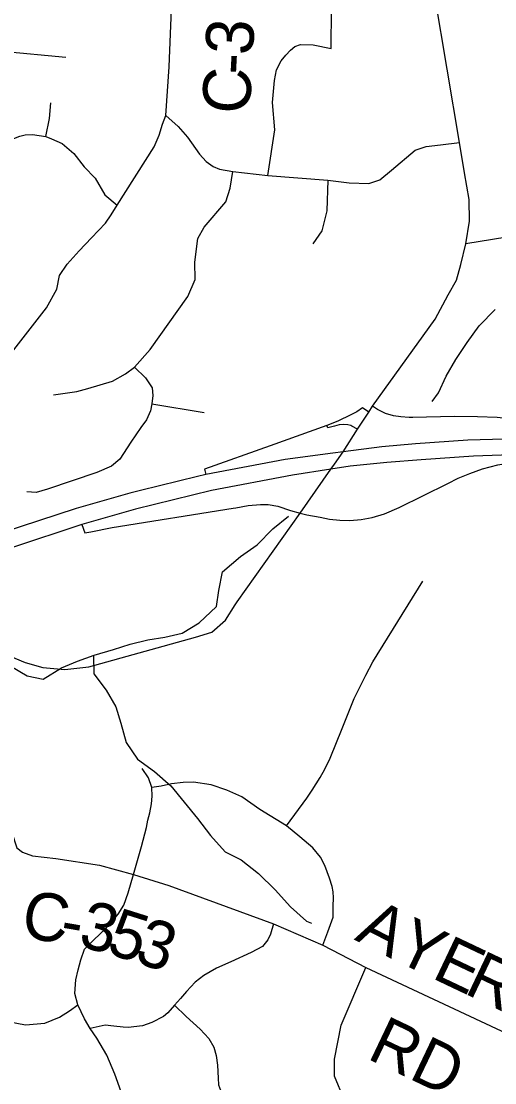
# Model space of a CAD drawing. Extents: x 0 to 34, y 0 to 22.
# Drawn here: x 4.378 to 4.659, y 14.941 to 15.572 of the extents above; entities that cross this region are included whole.
import ezdxf

# ---------------------------------------------------------------- set-up
doc = ezdxf.new("R2010")
doc.units = 0
for name, color, linetype in [('GM_X_County_Road', 7, 'Continuous'), ('GM_X_County_Road_Text', 7, 'Continuous'), ('GM_X_Interchange_Ramps', 7, 'Continuous'), ('GM_X_Interstate_Route', 7, 'Continuous'), ('GM_X_Minor_River', 7, 'Continuous'), ('GM_X_Township_Road', 7, 'Continuous')]:
    doc.layers.add(name, color=color, linetype=linetype)

msp = doc.modelspace()

# ---------------------------------------------------------------- linework, layer by layer
at = {"layer": 'GM_X_County_Road'}
for points in [[(4.58636, 15.34346), (4.62353, 15.39501), (4.63125, 15.40948), (4.63619, 15.41828), (4.63887, 15.42752), (4.64191, 15.43982), (4.644, 15.45322), (4.64372, 15.46613), (4.64105, 15.48195), (4.63805, 15.49993), (4.6235, 15.58731), (4.62098, 15.60179), (4.62045, 15.61205), (4.62202, 15.62283), (4.62234, 15.62507), (4.62662, 15.64), (4.63547, 15.67443), (4.63694, 15.68166), (4.63868, 15.69117), (4.64083, 15.70095), (4.64577, 15.79174)], [(4.32908, 15.27861), (4.33369, 15.28732), (4.33665, 15.29275), (4.35095, 15.32514), (4.3544, 15.33747), (4.35802, 15.35407), (4.36131, 15.36016), (4.36792, 15.36975), (4.39275, 15.40182), (4.39888, 15.41288), (4.40058, 15.421), (4.40509, 15.42773), (4.41229, 15.43573), (4.41949, 15.44335), (4.42784, 15.45207), (4.43113, 15.45695), (4.4348, 15.46268), (4.45669, 15.49735), (4.45973, 15.50433), (4.46176, 15.51093), (4.4636, 15.51613), (4.46561, 15.54497), (4.46699, 15.57918)], [(4.71148, 15.46615), (4.71075, 15.46539), (4.70672, 15.46148), (4.70073, 15.45671), (4.694, 15.4523), (4.68593, 15.44864), (4.67345, 15.44497), (4.64191, 15.43982)], [(4.56373, 15.30892), (4.56892, 15.31633), (4.5775, 15.32974), (4.58424, 15.33977), (4.58636, 15.34346)], [(4.54337, 15.27986), (4.56171, 15.30604), (4.56373, 15.30892)], [(4.50488, 15.22542), (4.50598, 15.22715), (4.54337, 15.27986)], [(4.32193, 15.20437), (4.32415, 15.20742), (4.32695, 15.21087), (4.33566, 15.20972), (4.38005, 15.19115), (4.39057, 15.18802), (4.40372, 15.18687), (4.41786, 15.18852), (4.48132, 15.2062), (4.49102, 15.20907), (4.49908, 15.2163), (4.50488, 15.22542)], [(4.31741, 15.19756), (4.3442, 15.17748), (4.34773, 15.17417), (4.35138, 15.1682), (4.35443, 15.16053), (4.37218, 15.09005), (4.37522, 15.08099), (4.3785, 15.0784), (4.38451, 15.07627), (4.3984, 15.07474), (4.42425, 15.07063), (4.44456, 15.06505), (4.46552, 15.0586), (4.52756, 15.03587), (4.55688, 15.0232), (4.58247, 15.0098), (4.70295, 14.95352)]]:
    msp.add_lwpolyline(points, dxfattribs=at)
at = {"layer": 'GM_X_Interchange_Ramps'}
for points in [[(4.60816, 15.33671), (4.60322, 15.33702), (4.59878, 15.3377), (4.5942, 15.33898), (4.58935, 15.34131), (4.58636, 15.34346)], [(4.58424, 15.33977), (4.58054, 15.34242), (4.577, 15.34008), (4.57355, 15.33822), (4.5659, 15.33436), (4.5593, 15.33196), (4.52566, 15.31974), (4.48672, 15.30597), (4.48735, 15.30268)], [(4.71588, 15.32379), (4.71581, 15.32902), (4.70754, 15.33007), (4.6918, 15.33238), (4.68088, 15.33427), (4.66975, 15.33574), (4.66052, 15.33658), (4.64876, 15.337), (4.63491, 15.33721), (4.61035, 15.33658), (4.60816, 15.33671)], [(4.5775, 15.32974), (4.57405, 15.33151), (4.57358, 15.33184), (4.57166, 15.33226), (4.56911, 15.33244), (4.56667, 15.33224), (4.56384, 15.33153), (4.55985, 15.33045), (4.5593, 15.33196)], [(4.54337, 15.27986), (4.54738, 15.27883), (4.55536, 15.27736), (4.56081, 15.27631), (4.5669, 15.27569), (4.57299, 15.27547), (4.57971, 15.27611), (4.58621, 15.27716), (4.59356, 15.27946), (4.60217, 15.28324), (4.63113, 15.29752), (4.63722, 15.30067), (4.64415, 15.3034), (4.6517, 15.30613), (4.66073, 15.30844), (4.66891, 15.30991), (4.6771, 15.31075), (4.6798, 15.31082), (4.67967, 15.31478)], [(4.4138, 15.27309), (4.41558, 15.26807), (4.41913, 15.26875), (4.43172, 15.27127), (4.50359, 15.28278)], [(4.50359, 15.28278), (4.50519, 15.28303), (4.51254, 15.28429), (4.51988, 15.28492), (4.5245, 15.28492), (4.53017, 15.28387), (4.53772, 15.28135), (4.54337, 15.27986)]]:
    msp.add_lwpolyline(points, dxfattribs=at)
at = {"layer": 'GM_X_Interstate_Route'}
msp.add_line((4.4825, 15.30149), (4.44856, 15.29319), dxfattribs=at)
for points in [[(4.9119, 15.30056), (4.91141, 15.30065), (4.8779, 15.30659), (4.84056, 15.31304), (4.81062, 15.31709), (4.78222, 15.32017), (4.75842, 15.32203), (4.7434, 15.32302), (4.71588, 15.32379), (4.67936, 15.32422), (4.64295, 15.32313), (4.61202, 15.32104), (4.59195, 15.31918), (4.56892, 15.31633), (4.56287, 15.31551)], [(4.67967, 15.31478), (4.64629, 15.31366), (4.61537, 15.31158), (4.59497, 15.30997), (4.57304, 15.30777), (4.56171, 15.30604), (4.53888, 15.30238), (4.49069, 15.29321), (4.44561, 15.28219), (4.4138, 15.27309), (4.37202, 15.25919)], [(4.56287, 15.31551), (4.5346, 15.31172), (4.48735, 15.30268), (4.4825, 15.30149)], [(4.44856, 15.29319), (4.44226, 15.29165), (4.41046, 15.28255), (4.36637, 15.26807), (4.32591, 15.25393), (4.26548, 15.23276), (4.22315, 15.21796), (4.20593, 15.21247), (4.1885, 15.20787), (4.17238, 15.20414), (4.15538, 15.20118), (4.13739, 15.19932), (4.11853, 15.19778), (4.09726, 15.19767), (4.08004, 15.19833), (4.06129, 15.19997), (4.04352, 15.20282), (4.0206, 15.20732), (4.00382, 15.21193), (3.98014, 15.21949), (3.95458, 15.23035), (3.84744, 15.27904)]]:
    msp.add_lwpolyline(points, dxfattribs=at)
at = {"layer": 'GM_X_Minor_River'}
for points in [[(4.62192, 15.34617), (4.62564, 15.35134), (4.63021, 15.36122), (4.63591, 15.3711), (4.64257, 15.38118), (4.6498, 15.39106), (4.65931, 15.40075)], [(4.37156, 15.18882), (4.38126, 15.18312), (4.39077, 15.18122), (4.40161, 15.18787), (4.41112, 15.19187), (4.4212, 15.19548), (4.43261, 15.1989), (4.4425, 15.20194), (4.45296, 15.2046), (4.46304, 15.20612), (4.47331, 15.20859), (4.48339, 15.21467), (4.49366, 15.22437), (4.49518, 15.23387), (4.49727, 15.2449), (4.50792, 15.25402), (4.518, 15.26105), (4.52713, 15.27056), (4.53659, 15.27802)], [(4.42074, 15.19531), (4.42082, 15.18426), (4.42824, 15.17456), (4.43394, 15.16468), (4.43699, 15.15498), (4.44003, 15.14357), (4.44688, 15.13369), (4.45696, 15.12627), (4.46666, 15.11791), (4.47465, 15.10821), (4.48245, 15.09851), (4.49025, 15.08824), (4.49881, 15.07855), (4.50832, 15.07379), (4.51878, 15.06581), (4.52867, 15.05611), (4.53761, 15.04584), (4.54712, 15.03747), (4.55016, 15.03633)]]:
    msp.add_lwpolyline(points, dxfattribs=at)
at = {"layer": 'GM_X_Township_Road'}
msp.add_line((4.45536, 15.34482), (4.48651, 15.33961), dxfattribs=at)
for points in [[(4.52433, 15.48047), (4.52843, 15.50749), (4.52695, 15.52374), (4.52817, 15.53691), (4.52948, 15.54319), (4.53223, 15.54845), (4.53498, 15.55189), (4.53774, 15.55483), (4.54035, 15.55696), (4.5437, 15.55823), (4.55107, 15.55807), (4.56193, 15.55577), (4.56218, 15.60281)], [(4.36533, 15.55429), (4.36643, 15.55419), (4.40426, 15.55073)], [(4.39235, 15.50365), (4.39457, 15.51423), (4.39544, 15.5236)], [(4.30327, 15.5181), (4.31173, 15.48367), (4.31385, 15.4806), (4.31754, 15.48085), (4.32147, 15.48187), (4.34317, 15.48733), (4.35561, 15.49354), (4.36424, 15.49786), (4.37147, 15.50154), (4.37705, 15.5037), (4.38023, 15.50446), (4.38441, 15.50471), (4.39235, 15.50365), (4.39576, 15.5022), (4.40212, 15.49942), (4.40897, 15.49338), (4.41525, 15.48555), (4.42172, 15.47882), (4.42744, 15.46893), (4.4348, 15.46268)], [(4.4636, 15.51613), (4.4709, 15.50954), (4.47661, 15.50325), (4.48372, 15.49317), (4.48768, 15.48867), (4.49178, 15.48568), (4.49552, 15.48422), (4.50345, 15.48282), (4.52433, 15.48047), (4.55986, 15.47771), (4.5726, 15.4761), (4.58418, 15.47566), (4.59078, 15.47786), (4.59763, 15.48349), (4.61182, 15.49547), (4.61818, 15.49767), (4.62674, 15.49865), (4.63805, 15.49993)], [(4.39692, 15.35014), (4.41087, 15.35204), (4.41735, 15.35382), (4.43194, 15.35826), (4.43981, 15.36258), (4.44507, 15.36655), (4.45428, 15.37704), (4.47674, 15.40852), (4.48106, 15.41854), (4.48091, 15.42891), (4.48258, 15.44291), (4.48638, 15.44964), (4.49933, 15.46474), (4.50186, 15.47286), (4.50345, 15.48282)], [(4.55986, 15.47771), (4.55921, 15.45945), (4.5573, 15.4515), (4.55635, 15.44752), (4.55097, 15.43981)], [(4.44507, 15.36655), (4.45161, 15.36017), (4.45546, 15.35422), (4.45594, 15.34977), (4.45536, 15.34482), (4.45453, 15.3405), (4.45212, 15.33529), (4.44878, 15.33068), (4.44289, 15.32193), (4.43638, 15.31182), (4.43143, 15.30763), (4.42268, 15.30395), (4.39336, 15.29405), (4.38663, 15.29215), (4.38118, 15.29253)], [(4.55048, 15.11533), (4.55526, 15.12271), (4.55803, 15.12778), (4.56122, 15.13434), (4.56845, 15.15183), (4.57551, 15.1697), (4.58247, 15.18358), (4.58664, 15.19146), (4.6162, 15.23936)], [(4.44456, 15.06505), (4.44923, 15.08183), (4.45212, 15.09302), (4.45296, 15.09743), (4.45417, 15.10177), (4.45509, 15.10711), (4.45554, 15.11167), (4.45539, 15.11677), (4.45334, 15.12256), (4.44968, 15.12819)], [(4.55688, 15.0232), (4.55978, 15.03112), (4.56297, 15.0398), (4.56297, 15.04635), (4.56328, 15.05122), (4.56297, 15.05487), (4.56236, 15.05792), (4.56084, 15.06294), (4.5581, 15.07056), (4.55551, 15.07543), (4.55094, 15.08107), (4.54318, 15.08761), (4.53525, 15.09403), (4.5195, 15.10385), (4.50886, 15.11132), (4.49986, 15.11525), (4.49057, 15.11845), (4.48006, 15.11997), (4.47389, 15.11982), (4.46697, 15.11898), (4.46095, 15.11769), (4.45539, 15.11677)], [(4.53525, 15.09403), (4.54739, 15.11056), (4.55048, 15.11533)], [(4.43821, 14.93331), (4.4333, 14.94662), (4.42859, 14.95788), (4.42265, 14.96792), (4.41876, 14.97365), (4.41528, 14.97939), (4.41147, 14.98775), (4.40954, 14.99454), (4.41016, 15.00253), (4.41159, 15.00847), (4.41323, 15.01441), (4.4154, 15.02081), (4.42088, 15.02633), (4.42807, 15.03299), (4.43529, 15.04155), (4.43872, 15.04688), (4.44131, 15.05419), (4.44456, 15.06505)], [(4.52756, 15.03587), (4.52582, 15.02967), (4.52422, 15.02632), (4.52102, 15.02229), (4.51432, 15.01886), (4.50222, 15.0133), (4.49384, 15.00942), (4.48625, 15.00514), (4.48105, 15.00127), (4.47603, 14.99564), (4.47245, 14.99145), (4.46887, 14.98749), (4.46491, 14.98294), (4.46225, 14.98078), (4.45539, 14.97721), (4.44976, 14.97524), (4.44131, 14.97424), (4.43831, 14.97451)], [(4.57443, 14.89953), (4.575, 14.90585), (4.57558, 14.91101), (4.5765, 14.91701), (4.56955, 14.93139), (4.56392, 14.9453), (4.56392, 14.95544), (4.56776, 14.9757), (4.58247, 15.0098)], [(4.32701, 14.9972), (4.33725, 14.99618), (4.34626, 14.9929), (4.3522, 14.98737), (4.3606, 14.98144), (4.36899, 14.97795), (4.38026, 14.97591), (4.39173, 14.97673), (4.40052, 14.98031), (4.40647, 14.9841), (4.41147, 14.98775)], [(4.46887, 14.98749), (4.47565, 14.98079), (4.48402, 14.97326), (4.48927, 14.9677), (4.49209, 14.96252), (4.49346, 14.95765), (4.4943, 14.95178), (4.49483, 14.94425), (4.49498, 14.94021), (4.4962, 14.93694), (4.49833, 14.93381), (4.50184, 14.93115), (4.50777, 14.92803)], [(4.43831, 14.97451), (4.43281, 14.97501), (4.42765, 14.9757), (4.41876, 14.97365)]]:
    msp.add_lwpolyline(points, dxfattribs=at)

# ---------------------------------------------------------------- texts
at = {"layer": 'GM_X_County_Road_Text'}
for s, height, rotation, p in [('3', 0.02841, 86.50854, (4.51524, 15.55144)), ('-', 0.02841, 87.03233, (4.51464, 15.53986)), ('C', 0.02841, 87.21808, (4.51351, 15.51657)), ('C', 0.02841, 351.05325, (4.37695, 15.02805)), ('3', 0.02841, 346.58979, (4.41093, 15.02257)), ('A', 0.02841, 332.81263, (4.57518, 15.02658)), ('5', 0.02841, 342.48828, (4.42743, 15.01866)), ('-', 0.02841, 350.3176, (4.3999, 15.02444)), ('3', 0.02841, 341.80449, (4.44403, 15.01342)), ('Y', 0.02841, 334.51652, (4.59824, 15.01475)), ('E', 0.02841, 334.5967, (4.62085, 15.00397)), ('R', 0.02841, 334.59827, (4.64005, 14.99486)), ('RD', 0.028409, 334.53645, (4.58238, 14.95612))]:
    msp.add_text(s, height=height, rotation=rotation, dxfattribs=at).set_placement(p)

doc.saveas('drawing.dxf')
